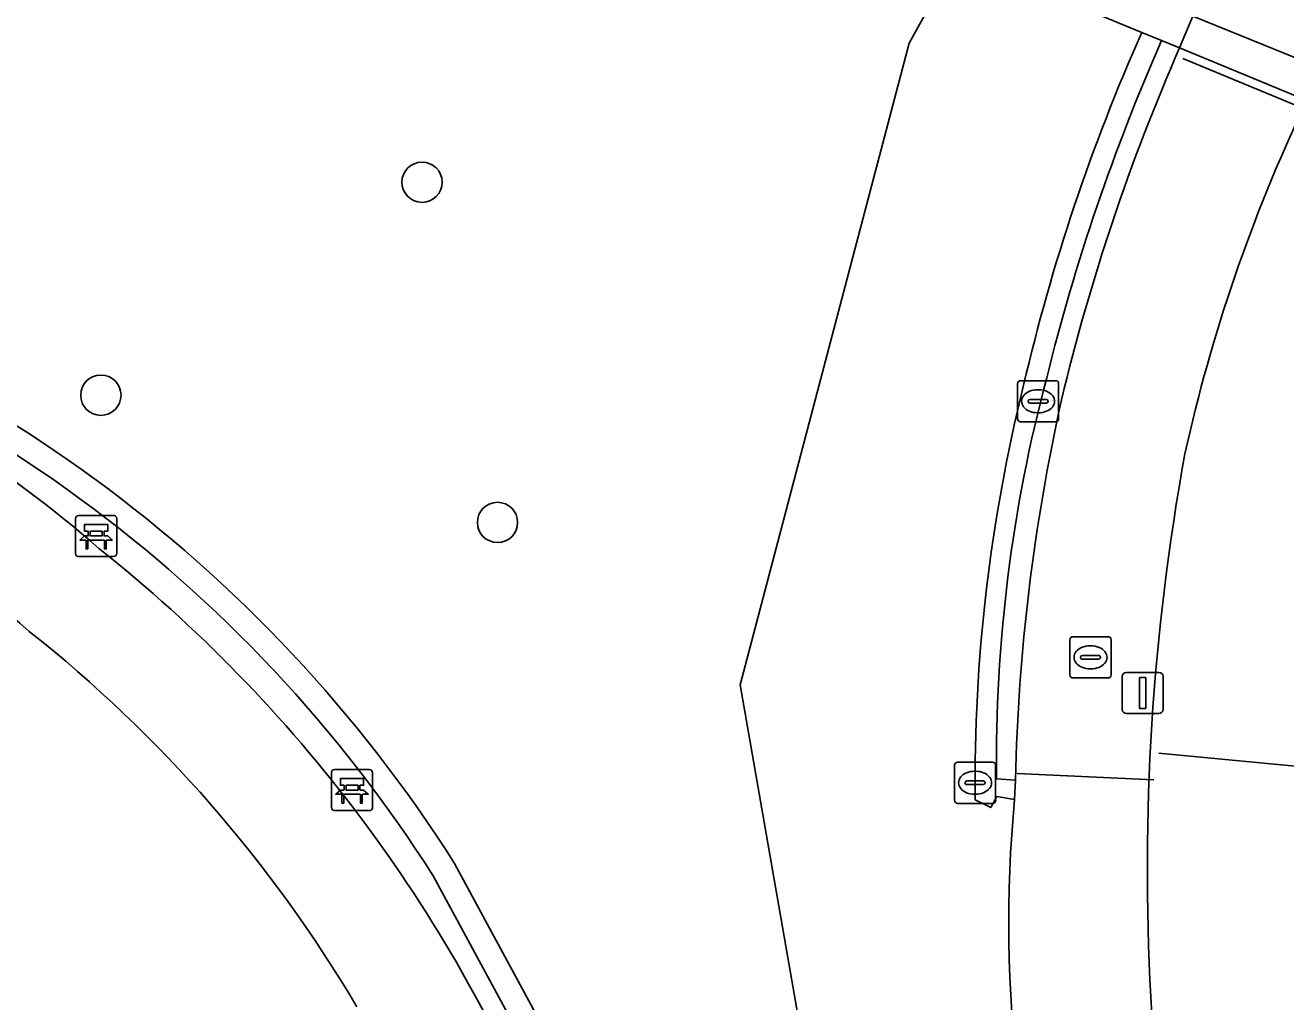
# Model space of a CAD drawing. Extents: x 158086 to 159499, y 382904 to 383981.
# Drawn here: x 159223.02 to 159253.65, y 383553.72 to 383577.44 of the extents above; entities that cross this region are included whole.
import ezdxf

# ---------------------------------------------------------------- set-up
doc = ezdxf.new("R2010")
doc.units = 0
for name, color, linetype in [('IMGEO_Bank', 7, 'Continuous'), ('IMGEO_Berm_groen', 7, 'Continuous'), ('IMGEO_Boom', 7, 'Continuous'), ('IMGEO_Fietspad_open', 7, 'Continuous'), ('IMGEO_Groenvoorziening', 7, 'Continuous'), ('IMGEO_Haag', 7, 'Continuous'), ('IMGEO_Hek', 7, 'Continuous'), ('IMGEO_Kolk', 7, 'Continuous'), ('IMGEO_Lichtmast', 7, 'Continuous'), ('IMGEO_Lijnafwatering', 7, 'Continuous'), ('IMGEO_Muur', 7, 'Continuous'), ('IMGEO_Rijbaan_lokaal_open', 7, 'Continuous'), ('IMGEO_Rioolput', 7, 'Continuous'), ('IMGEO_Tunneldeel', 7, 'Continuous'), ('IMGEO_Voetpad_halfverhard', 7, 'Continuous'), ('IMGEO_Voetpad_open', 7, 'Continuous')]:
    doc.layers.add(name, color=color, linetype=linetype)

msp = doc.modelspace()

# ---------------------------------------------------------------- linework, layer by layer
at = {"layer": 'IMGEO_Bank'}
for p, q in [((159224.247, 383564.61), (159224.247, 383565.451)), ((159224.247, 383565.451), (159224.247, 383564.61)), ((159224.322, 383565.535), (159225.163, 383565.535)), ((159225.163, 383565.535), (159224.322, 383565.535)), ((159225.247, 383565.46), (159225.247, 383564.619)), ((159225.247, 383564.619), (159225.247, 383565.46)), ((159224.556, 383565.041), (159224.556, 383565.147)), ((159224.6, 383565.147), (159224.6, 383565.041)), ((159224.888, 383565.153), (159224.606, 383565.153)), ((159224.894, 383565.041), (159224.894, 383565.147)), ((159224.938, 383565.147), (159224.938, 383565.041)), ((159224.944, 383564.933), (159224.551, 383564.933)), ((159224.606, 383565.035), (159224.888, 383565.035)), ((159225.172, 383564.535), (159224.331, 383564.535)), ((159224.331, 383564.535), (159225.172, 383564.535)), ((159230.54, 383559.361), (159231.381, 383559.361)), ((159231.381, 383559.361), (159230.54, 383559.361)), ((159230.465, 383558.436), (159230.465, 383559.277)), ((159230.465, 383559.277), (159230.465, 383558.436)), ((159231.465, 383559.286), (159231.465, 383558.445)), ((159231.465, 383558.445), (159231.465, 383559.286)), ((159231.162, 383558.759), (159230.769, 383558.759)), ((159230.774, 383558.867), (159230.774, 383558.973)), ((159230.818, 383558.973), (159230.818, 383558.867)), ((159231.106, 383558.979), (159230.824, 383558.979)), ((159230.824, 383558.861), (159231.106, 383558.861)), ((159231.112, 383558.867), (159231.112, 383558.973)), ((159231.156, 383558.973), (159231.156, 383558.867)), ((159231.39, 383558.361), (159230.549, 383558.361)), ((159230.549, 383558.361), (159231.39, 383558.361))]:
    msp.add_line(p, q, dxfattribs=at)
for points in [[(159224.55, 383565.153), (159224.464, 383565.153), (159224.464, 383565.314), (159225.027, 383565.314), (159225.027, 383565.153), (159224.944, 383565.153)], [(159224.494, 383564.933), (159224.352, 383564.933), (159224.464, 383565.035), (159224.55, 383565.035)], [(159224.544, 383564.926), (159224.544, 383564.719), (159224.501, 383564.719), (159224.501, 383564.926)], [(159224.944, 383565.035), (159225.027, 383565.035), (159225.139, 383564.933), (159225, 383564.933)], [(159224.994, 383564.926), (159224.994, 383564.719), (159224.95, 383564.719), (159224.95, 383564.926)], [(159230.768, 383558.979), (159230.682, 383558.979), (159230.682, 383559.14), (159231.245, 383559.14), (159231.245, 383558.979), (159231.162, 383558.979)], [(159230.712, 383558.759), (159230.57, 383558.759), (159230.682, 383558.861), (159230.768, 383558.861)], [(159230.762, 383558.752), (159230.762, 383558.545), (159230.719, 383558.545), (159230.719, 383558.752)], [(159231.162, 383558.861), (159231.245, 383558.861), (159231.357, 383558.759), (159231.218, 383558.759)], [(159231.212, 383558.752), (159231.212, 383558.545), (159231.168, 383558.545), (159231.168, 383558.752)]]:
    msp.add_lwpolyline(points, dxfattribs=at)
for centre, radius, start, end in [((159224.325, 383565.457), 0.0779, 92.4484, 184.2845), ((159224.325, 383565.457), 0.0779, 92.4484, 184.2845), ((159225.169, 383565.457), 0.0779, 2.4484, 94.2845), ((159225.169, 383565.457), 0.0779, 2.4484, 94.2845), ((159224.549, 383565.146), 0.00671, 2.8957, 87.1043), ((159224.606, 383565.146), 0.00671, 92.8957, 177.1043), ((159224.888, 383565.146), 0.00671, 2.8957, 87.1043), ((159224.945, 383565.146), 0.00671, 92.8957, 177.1043), ((159224.494, 383564.926), 0.00671, 2.8957, 87.1043), ((159224.551, 383564.926), 0.00671, 92.8957, 177.1043), ((159224.549, 383565.042), 0.00671, 272.8957, 357.1043), ((159224.606, 383565.042), 0.00671, 182.8957, 267.1043), ((159224.888, 383565.042), 0.00671, 272.8957, 357.1043), ((159224.945, 383565.042), 0.00671, 182.8957, 267.1043), ((159224.943, 383564.926), 0.00671, 2.8957, 87.1043), ((159225, 383564.926), 0.00671, 92.8957, 177.1043), ((159224.325, 383564.613), 0.0779, 182.4484, 274.2845), ((159224.325, 383564.613), 0.0779, 182.4484, 274.2845), ((159225.169, 383564.613), 0.0779, 272.4484, 4.2845), ((159225.169, 383564.613), 0.0779, 272.4484, 4.2845), ((159230.543, 383559.283), 0.0779, 92.4484, 184.2845), ((159230.543, 383559.283), 0.0779, 92.4484, 184.2845), ((159231.387, 383559.283), 0.0779, 2.4484, 94.2845), ((159231.387, 383559.283), 0.0779, 2.4484, 94.2845), ((159230.712, 383558.752), 0.00671, 2.8957, 87.1043), ((159230.769, 383558.752), 0.00671, 92.8957, 177.1043), ((159230.767, 383558.972), 0.00671, 2.8957, 87.1043), ((159230.767, 383558.868), 0.00671, 272.8957, 357.1043), ((159230.824, 383558.972), 0.00671, 92.8957, 177.1043), ((159230.824, 383558.868), 0.00671, 182.8957, 267.1043), ((159231.106, 383558.972), 0.00671, 2.8957, 87.1043), ((159231.106, 383558.868), 0.00671, 272.8957, 357.1043), ((159231.163, 383558.972), 0.00671, 92.8957, 177.1043), ((159231.163, 383558.868), 0.00671, 182.8957, 267.1043), ((159231.161, 383558.752), 0.00671, 2.8957, 87.1043), ((159231.218, 383558.752), 0.00671, 92.8957, 177.1043), ((159230.543, 383558.439), 0.0779, 182.4484, 274.2845), ((159230.543, 383558.439), 0.0779, 182.4484, 274.2845), ((159231.387, 383558.439), 0.0779, 272.4484, 4.2845), ((159231.387, 383558.439), 0.0779, 272.4484, 4.2845)]:
    msp.add_arc(centre, radius, start, end, dxfattribs=at)
at = {"layer": 'IMGEO_Berm_groen'}
for points in [[(159086.577, 383664.934), (159106.078, 383650.693), (159116.489, 383643.09), (159134.156, 383631.849), (159150.351, 383621.947), (159177.164, 383607.204), (159191.538, 383601.097), (159222.257, 383587.89), (159245.269, 383580.167), (159251.396, 383577.664), (159254.523, 383576.387)], [(159250.155, 383577.268), (159245.668, 383579.117), (159244.5, 383577.004), (159240.394, 383561.416), (159242.114, 383551.596), (159237.659, 383549.314), (159248.588, 383529.126), (159257.154, 383531.435), (159252.254, 383538.097)], [(159247.063, 383558.634), (159246.633, 383558.704), (159246.483, 383558.434), (159246.103, 383558.625)]]:
    msp.add_lwpolyline(points, dxfattribs=at)
for centre, radius, start, end in [((159293.323, 383558.035), 47.259, 155.9849, 166.9648), ((159286.197, 383559.034), 40.096, 166.0588, 180.5842), ((159278.612, 383555.627), 31.692, 174.5551, 199.5228)]:
    msp.add_arc(centre, radius, start, end, dxfattribs=at)
at = {"layer": 'IMGEO_Boom'}
for centre in [(159232.665, 383573.628), (159224.862, 383568.454), (159234.499, 383565.363)]:
    msp.add_circle(centre, 0.489, dxfattribs=at)
at = {"layer": 'IMGEO_Fietspad_open'}
for centre, radius, start, end in [((159290.136, 383558.4), 39.88, 154.6374, 167.5032), ((159306.404, 383556.943), 56.117, 169.6455, 183.1705), ((159276.028, 383555.134), 25.688, 182.8902, 212.5985)]:
    msp.add_arc(centre, radius, start, end, dxfattribs=at)
at = {"layer": 'IMGEO_Groenvoorziening'}
for points in [[(159233.455, 383557.081), (159237.659, 383549.314), (159242.114, 383551.596), (159240.394, 383561.416), (159244.5, 383577.004), (159245.668, 383579.117), (159244.941, 383579.417), (159245.269, 383580.167), (159222.257, 383587.89), (159216.897, 383589.048), (159208.283, 383592.173)], [(159237.659, 383549.314), (159233.455, 383557.081)]]:
    msp.add_lwpolyline(points, dxfattribs=at)
for centre, radius, start, end in [((159204.346, 383538.594), 34.483, 32.4203, 75.1879), ((159204.346, 383538.594), 34.483, 32.4203, 75.1879), ((159206.941, 383544.454), 27.03, 48.6096, 87.0584), ((159206.946, 383544.464), 24.388, 48.4452, 71.5321), ((159202.606, 383536.778), 35.703, 22.2703, 51.5368), ((159202.618, 383536.787), 33.055, 30.5664, 51.6602)]:
    msp.add_arc(centre, radius, start, end, dxfattribs=at)
at = {"layer": 'IMGEO_Haag'}
msp.add_lwpolyline([(159237.659, 383549.314), (159233.455, 383557.081)], dxfattribs=at)
for centre, radius, start, end in [((159204.346, 383538.594), 34.483, 32.4203, 75.1879), ((159206.941, 383544.454), 27.03, 48.6096, 87.0584), ((159202.606, 383536.778), 35.703, 22.2703, 51.5368)]:
    msp.add_arc(centre, radius, start, end, dxfattribs=at)
at = {"layer": 'IMGEO_Hek'}
msp.add_lwpolyline([(159232.937, 383556.777), (159237.125, 383549.041)], dxfattribs=at)
msp.add_arc((159204.348, 383538.596), 33.881, 32.4542, 75.1639, dxfattribs=at)
at = {"layer": 'IMGEO_Kolk'}
for p, q in [((159247.206, 383568.807), (159248.058, 383568.807)), ((159247.131, 383567.881), (159247.131, 383568.733)), ((159247.619, 383568.587), (159247.644, 383568.587)), ((159248.132, 383568.733), (159248.132, 383567.881)), ((159247.39, 383568.301), (159247.39, 383568.313)), ((159247.828, 383568.264), (159247.43, 383568.264)), ((159247.433, 383568.35), (159247.831, 383568.35)), ((159247.874, 383568.313), (159247.874, 383568.301)), ((159247.642, 383568.027), (159247.617, 383568.027)), ((159248.058, 383567.807), (159247.206, 383567.807)), ((159245.601, 383558.613), (159245.601, 383559.465)), ((159245.676, 383559.539), (159246.528, 383559.539)), ((159246.089, 383559.319), (159246.114, 383559.319)), ((159246.602, 383559.465), (159246.602, 383558.613)), ((159245.86, 383559.033), (159245.86, 383559.045)), ((159246.298, 383558.996), (159245.9, 383558.996)), ((159245.903, 383559.082), (159246.301, 383559.082)), ((159246.344, 383559.045), (159246.344, 383559.033)), ((159246.112, 383558.759), (159246.087, 383558.759)), ((159246.528, 383558.539), (159245.676, 383558.539))]:
    msp.add_line(p, q, dxfattribs=at)
for points in [[(159247.206, 383568.807), (159248.058, 383568.807)], [(159247.131, 383567.881), (159247.131, 383568.733)], [(159248.132, 383568.733), (159248.132, 383567.881)], [(159248.058, 383567.807), (159247.206, 383567.807)], [(159245.601, 383558.613), (159245.601, 383559.465)], [(159245.676, 383559.539), (159246.528, 383559.539)], [(159246.602, 383559.465), (159246.602, 383558.613)], [(159246.528, 383558.539), (159245.676, 383558.539)]]:
    msp.add_lwpolyline(points, dxfattribs=at)
for centre, radius, start, end in [((159247.208, 383568.731), 0.0765, 91.552, 178.448), ((159247.208, 383568.731), 0.0765, 91.552, 178.448), ((159248.056, 383568.731), 0.0765, 1.552, 88.448), ((159248.056, 383568.731), 0.0765, 1.552, 88.448), ((159247.43, 383568.31), 0.0403, 85.8775, 175.7526), ((159247.427, 383568.3), 0.0366, 178.938, 274.7102), ((159247.831, 383568.307), 0.043, 264.8664, 352.4533), ((159247.835, 383568.312), 0.0386, 1.7309, 96.639), ((159247.208, 383567.883), 0.0765, 181.552, 268.448), ((159247.208, 383567.883), 0.0765, 181.552, 268.448), ((159248.056, 383567.883), 0.0765, 271.552, 358.448), ((159248.056, 383567.883), 0.0765, 271.552, 358.448), ((159245.678, 383559.463), 0.0765, 91.552, 178.448), ((159245.678, 383559.463), 0.0765, 91.552, 178.448), ((159246.526, 383559.463), 0.0765, 1.552, 88.448), ((159246.526, 383559.463), 0.0765, 1.552, 88.448), ((159245.9, 383559.042), 0.0403, 85.8775, 175.7526), ((159245.897, 383559.032), 0.0366, 178.938, 274.7102), ((159246.301, 383559.039), 0.043, 264.8664, 352.4533), ((159246.305, 383559.044), 0.0386, 1.7309, 96.639), ((159245.678, 383558.615), 0.0765, 181.552, 268.448), ((159245.678, 383558.615), 0.0765, 181.552, 268.448), ((159246.526, 383558.615), 0.0765, 271.552, 358.448), ((159246.526, 383558.615), 0.0765, 271.552, 358.448)]:
    msp.add_arc(centre, radius, start, end, dxfattribs=at)
for centre, major_axis, ratio, start_param, end_param in [((159247.618, 383568.307), (-0.387, 0.002), 0.722429, 4.712389, 7.853982), ((159247.643, 383568.307), (-0.39, 0.002), 0.717154, 1.570796, 4.712389), ((159246.088, 383559.039), (-0.387, 0.002), 0.722429, 4.712389, 7.853982), ((159246.113, 383559.039), (-0.39, 0.002), 0.717154, 1.570796, 4.712389)]:
    msp.add_ellipse(centre, major_axis=major_axis, ratio=ratio, start_param=start_param, end_param=end_param, dxfattribs=at)
at = {"layer": 'IMGEO_Lichtmast'}
for p, q in [((159249.679, 383560.821), (159249.679, 383561.621)), ((159249.679, 383561.621), (159249.679, 383560.821)), ((159249.779, 383561.721), (159250.569, 383561.721)), ((159250.569, 383561.721), (159249.779, 383561.721)), ((159250.669, 383561.621), (159250.669, 383560.821)), ((159250.669, 383560.821), (159250.669, 383561.621)), ((159250.569, 383560.721), (159249.779, 383560.721)), ((159249.779, 383560.721), (159250.569, 383560.721))]:
    msp.add_line(p, q, dxfattribs=at)
msp.add_lwpolyline([(159250.099, 383561.596), (159250.249, 383561.596), (159250.249, 383560.846), (159250.099, 383560.846), (159250.099, 383561.596)], dxfattribs=at)
for centre, start, end in [((159249.779, 383561.621), 90, 180), ((159249.779, 383561.621), 90, 180), ((159250.569, 383561.621), 0, 90), ((159250.569, 383561.621), 360, 90), ((159249.779, 383560.821), 180, 270), ((159249.779, 383560.821), 180, 270), ((159250.569, 383560.821), 270, 0), ((159250.569, 383560.821), 270, 0)]:
    msp.add_arc(centre, 0.1, start, end, dxfattribs=at)
at = {"layer": 'IMGEO_Lijnafwatering'}
for points in [[(159254.221, 383575.365), (159251.149, 383576.636)], [(159250.567, 383559.754), (159254.218, 383559.408)], [(159247.125, 383559.261), (159250.444, 383559.106)]]:
    msp.add_lwpolyline(points, dxfattribs=at)
at = {"layer": 'IMGEO_Muur'}
msp.add_lwpolyline([(159258.027, 383574.955), (159254.523, 383576.387), (159251.396, 383577.664), (159245.269, 383580.167), (159244.941, 383579.417), (159245.668, 383579.117), (159250.155, 383577.268), (159250.633, 383577.071), (159251.071, 383576.891), (159254.164, 383575.616), (159257.66, 383574.175), (159257.984, 383574.042), (159258.455, 383573.848), (159258.886, 383573.67), (159264.067, 383571.535), (159264.468, 383572.324)], close=True, dxfattribs=at)
for points in [[(159251.071, 383576.891), (159250.633, 383577.071)], [(159246.623, 383559.134), (159247.083, 383559.104)]]:
    msp.add_lwpolyline(points, dxfattribs=at)
for centre, radius, start, end in [((159296.513, 383556.877), 50.127, 156.2435, 166.1543), ((159297.482, 383556.559), 50.669, 156.3418, 166.5512), ((159282.831, 383559.548), 36.211, 165.0765, 180.6546), ((159294.635, 383558.032), 47.564, 167.4799, 178.7084)]:
    msp.add_arc(centre, radius, start, end, dxfattribs=at)
at = {"layer": 'IMGEO_Rijbaan_lokaal_open'}
for points in [[(159250.633, 383577.071), (159250.155, 383577.268)], [(159246.103, 383558.625), (159246.483, 383558.434), (159246.633, 383558.704), (159247.063, 383558.634), (159247.083, 383559.104), (159246.623, 383559.134)]]:
    msp.add_lwpolyline(points, dxfattribs=at)
for centre, radius, start, end in [((159293.323, 383558.035), 47.259, 155.9849, 166.9648), ((159296.513, 383556.877), 50.127, 156.2435, 166.1543), ((159282.831, 383559.548), 36.211, 165.0765, 180.6546), ((159286.197, 383559.034), 40.096, 166.0588, 180.5842)]:
    msp.add_arc(centre, radius, start, end, dxfattribs=at)
at = {"layer": 'IMGEO_Rioolput'}
for p, q in [((159248.406, 383561.66), (159248.406, 383562.512)), ((159248.481, 383562.586), (159249.333, 383562.586)), ((159248.894, 383562.366), (159248.919, 383562.366)), ((159249.407, 383562.512), (159249.407, 383561.66)), ((159248.665, 383562.08), (159248.665, 383562.092)), ((159248.708, 383562.129), (159249.106, 383562.129)), ((159249.149, 383562.092), (159249.149, 383562.08)), ((159249.103, 383562.043), (159248.705, 383562.043)), ((159248.917, 383561.806), (159248.892, 383561.806)), ((159249.333, 383561.586), (159248.481, 383561.586))]:
    msp.add_line(p, q, dxfattribs=at)
for points in [[(159248.406, 383561.66), (159248.406, 383562.512)], [(159248.481, 383562.586), (159249.333, 383562.586)], [(159249.407, 383562.512), (159249.407, 383561.66)], [(159249.333, 383561.586), (159248.481, 383561.586)]]:
    msp.add_lwpolyline(points, dxfattribs=at)
for centre, radius, start, end in [((159248.483, 383562.51), 0.0765, 91.552, 178.448), ((159248.483, 383562.51), 0.0765, 91.552, 178.448), ((159249.331, 383562.51), 0.0765, 1.552, 88.448), ((159249.331, 383562.51), 0.0765, 1.552, 88.448), ((159248.705, 383562.089), 0.0403, 85.8775, 175.7526), ((159248.702, 383562.079), 0.0366, 178.938, 274.7102), ((159249.106, 383562.086), 0.043, 264.8664, 352.4533), ((159249.11, 383562.091), 0.0386, 1.7309, 96.639), ((159248.483, 383561.662), 0.0765, 181.552, 268.448), ((159248.483, 383561.662), 0.0765, 181.552, 268.448), ((159249.331, 383561.662), 0.0765, 271.552, 358.448), ((159249.331, 383561.662), 0.0765, 271.552, 358.448)]:
    msp.add_arc(centre, radius, start, end, dxfattribs=at)
for centre, major_axis, ratio, start_param, end_param in [((159248.893, 383562.086), (-0.387, 0.002), 0.722429, 4.712389, 7.853982), ((159248.918, 383562.086), (-0.39, 0.002), 0.717154, 1.570796, 4.712389)]:
    msp.add_ellipse(centre, major_axis=major_axis, ratio=ratio, start_param=start_param, end_param=end_param, dxfattribs=at)
at = {"layer": 'IMGEO_Tunneldeel'}
msp.add_lwpolyline([(159253.72, 383583.297), (159252.206, 383579.649), (159251.396, 383577.664), (159251.071, 383576.891), (159254.164, 383575.616)], dxfattribs=at)
at = {"layer": 'IMGEO_Voetpad_halfverhard'}
for centre, radius, start, end in [((159206.941, 383544.454), 27.03, 48.6096, 87.0584), ((159206.946, 383544.464), 24.388, 48.4452, 71.5321), ((159202.606, 383536.778), 35.703, 22.2703, 51.5368), ((159202.618, 383536.787), 33.055, 30.5664, 51.6602)]:
    msp.add_arc(centre, radius, start, end, dxfattribs=at)
at = {"layer": 'IMGEO_Voetpad_open'}
for points in [[(159253.72, 383583.297), (159252.206, 383579.649), (159251.396, 383577.664), (159251.071, 383576.891), (159254.164, 383575.616)], [(159254.1, 383575.482), (159254.164, 383575.616), (159251.071, 383576.891)], [(159247.083, 383559.104), (159247.063, 383558.634)]]:
    msp.add_lwpolyline(points, dxfattribs=at)
for centre, radius, start, end in [((159297.482, 383556.559), 50.669, 156.3418, 166.5512), ((159290.136, 383558.4), 39.88, 154.6374, 167.5032), ((159294.635, 383558.032), 47.564, 167.4799, 178.7084), ((159306.404, 383556.943), 56.117, 169.6455, 183.1705), ((159278.612, 383555.627), 31.692, 174.5551, 199.5228), ((159276.028, 383555.134), 25.688, 182.8902, 212.5985)]:
    msp.add_arc(centre, radius, start, end, dxfattribs=at)

doc.saveas('drawing.dxf')
